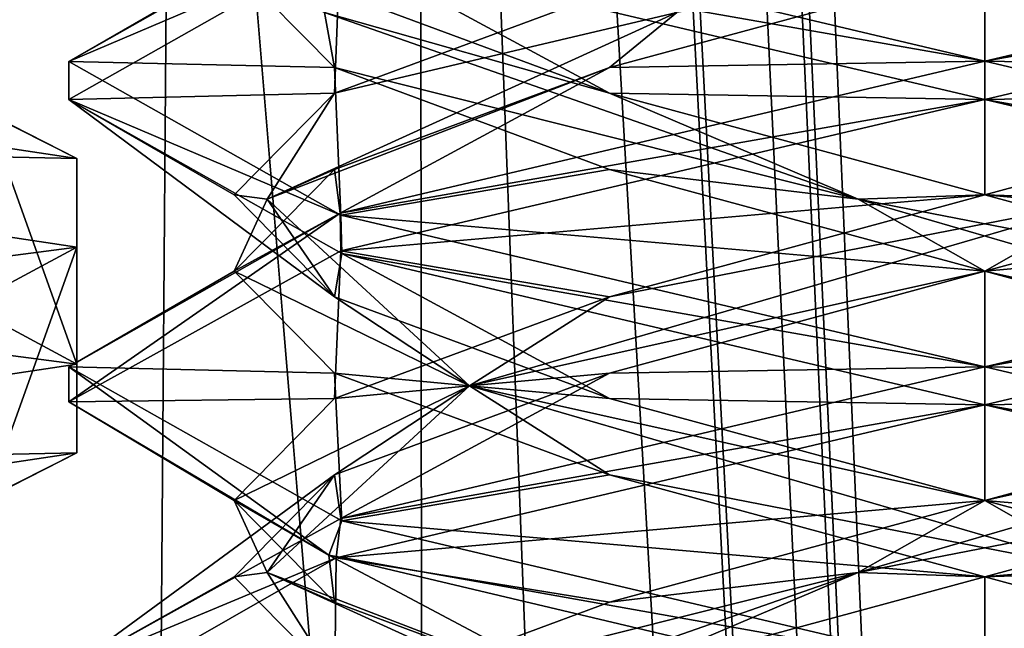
# Model space of a CAD drawing. Header units: millimetres. Extents: x -18.9 to 18.9, y -8.8 to 59.9.
# Tile 277 of 461: x 8.4 to 10, y 19.6 to 20.6. Entities that reach past the tile are written whole.
import ezdxf

# ---------------------------------------------------------------- set-up
doc = ezdxf.new("R2010")
doc.units = ezdxf.units.MM
doc.header["$LTSCALE"] = 65.185185
for name, color, linetype in [('1281', 7, 'CONTINUOUS'), ('1287', 7, 'CONTINUOUS'), ('1288', 7, 'CONTINUOUS'), ('1295', 7, 'CONTINUOUS'), ('2930', 7, 'CONTINUOUS'), ('2931', 7, 'CONTINUOUS'), ('2932', 7, 'CONTINUOUS'), ('3294', 7, 'CONTINUOUS'), ('3309', 7, 'CONTINUOUS'), ('3310', 7, 'CONTINUOUS'), ('3311', 7, 'CONTINUOUS'), ('3321', 7, 'CONTINUOUS'), ('3322', 7, 'CONTINUOUS'), ('3323', 7, 'CONTINUOUS'), ('3333', 7, 'CONTINUOUS'), ('3334', 7, 'CONTINUOUS'), ('3335', 7, 'CONTINUOUS'), ('3354', 7, 'CONTINUOUS'), ('3355', 7, 'CONTINUOUS'), ('3356', 7, 'CONTINUOUS'), ('3449', 7, 'CONTINUOUS')]:
    doc.layers.add(name, color=color, linetype=linetype)

msp = doc.modelspace()

# ---------------------------------------------------------------- linework, layer by layer
at = {"layer": '1281', "color": 7, "linetype": 'Continuous'}
for points in [[(4.2931, 26.4, -16.8621), (9.0291, 26.4, -14.874), (3.5677, -3.5, -17.0303), (4.2931, 26.4, -16.8621)], [(3.5677, -3.5, -17.0303), (9.0291, 26.4, -14.874), (9.0598, -3.5, -14.8553), (3.5677, -3.5, -17.0303)], [(9.0291, 26.4, -14.874), (12.9799, 26.4, -11.588), (9.0598, -3.5, -14.8553), (9.0291, 26.4, -14.874)], [(9.0598, -3.5, -14.8553), (12.9799, 26.4, -11.588), (13.5068, -3.5, -10.9693), (9.0598, -3.5, -14.8553)]]:
    msp.add_3dface(points, dxfattribs=at)
at = {"layer": '1287', "color": 7, "linetype": 'Continuous'}
for points in [[(8.432, -3.5, 5.9497), (7.5416, 32.4, 6.846), (7.3235, -3.5, 7.2708), (8.432, -3.5, 5.9497)], [(8.7092, 32.4, 5.7947), (7.5416, 32.4, 6.846), (8.432, -3.5, 5.9497), (8.7092, 32.4, 5.7947)], [(10.0975, -3.5, 5.5098), (8.7092, 32.4, 5.7947), (8.432, -3.5, 5.9497), (10.0975, -3.5, 5.5098)], [(10.2565, 32.4, 5.5219), (8.7092, 32.4, 5.7947), (10.0975, -3.5, 5.5098), (10.2565, 32.4, 5.5219)]]:
    msp.add_3dface(points, dxfattribs=at)
at = {"layer": '1288', "color": 7, "linetype": 'Continuous'}
for points in [[(8.0516, -3.5, 10.4742), (8.0516, 29.1905, 10.4742), (10.7699, -3.5, 12.9218), (8.0516, -3.5, 10.4742)], [(8.0516, 29.1905, 10.4742), (9.2835, 29.0956, 11.5834), (10.7699, -3.5, 12.9218), (8.0516, 29.1905, 10.4742)], [(10.7699, 28.9806, 12.9218), (10.7699, -3.5, 12.9218), (9.2835, 29.0956, 11.5834), (10.7699, 28.9806, 12.9218)]]:
    msp.add_3dface(points, dxfattribs=at)
at = {"layer": '1295', "color": 7, "linetype": 'Continuous'}
for points in [[(9.3355, 27.7834, 14.6836), (10.7441, -3.5, 13.6867), (9.3538, 28.967, 14.672), (9.3355, 27.7834, 14.6836)], [(9.3538, 28.967, 14.672), (10.7441, -3.5, 13.6867), (10.0229, 28.967, 14.2233), (9.3538, 28.967, 14.672)], [(9.3172, 26.6, 14.6952), (10.7441, -3.5, 13.6867), (9.3355, 27.7834, 14.6836), (9.3172, 26.6, 14.6952)], [(9.1871, 26.4658, 14.7769), (10.7441, -3.5, 13.6867), (9.3172, 26.6, 14.6952), (9.1871, 26.4658, 14.7769)], [(9.1731, 26.4554, 14.7856), (10.7441, -3.5, 13.6867), (9.1871, 26.4658, 14.7769), (9.1731, 26.4554, 14.7856)], [(9.021, 26.4, 14.8789), (10.7441, -3.5, 13.6867), (9.1731, 26.4554, 14.7856), (9.021, 26.4, 14.8789)], [(5.0224, -3.5, 16.6594), (9.021, 26.4, 14.8789), (3.603, 26.4, 17.0228), (5.0224, -3.5, 16.6594)], [(5.0224, -3.5, 16.6594), (10.7441, -3.5, 13.6867), (9.021, 26.4, 14.8789), (5.0224, -3.5, 16.6594)]]:
    msp.add_3dface(points, dxfattribs=at)
at = {"layer": '2930', "color": 7, "linetype": 'Continuous'}
for points in [[(7.35, 20.3642, -13.4782), (7.35, 20.5091, -13.4392), (8.4715, 20.3408, -12.8139), (7.35, 20.3642, -13.4782)], [(7.35, 20.3642, -13.4782), (8.4715, 20.3408, -12.8139), (8.4715, 20.1959, -12.8529), (7.35, 20.3642, -13.4782)], [(8.4715, 20.3408, -12.8139), (8.4715, 20.0041, -11.5635), (8.4715, 20.1959, -12.8529), (8.4715, 20.3408, -12.8139)], [(8.4715, 20.0041, -11.5635), (8.4715, 19.8592, -11.6025), (8.4715, 20.1959, -12.8529), (8.4715, 20.0041, -11.5635)], [(8.4715, 20.0041, -11.5635), (7.35, 19.8358, -10.9382), (8.4715, 19.8592, -11.6025), (8.4715, 20.0041, -11.5635)], [(7.35, 19.8358, -10.9382), (7.35, 19.6909, -10.9772), (8.4715, 19.8592, -11.6025), (7.35, 19.8358, -10.9382)]]:
    msp.add_3dface(points, dxfattribs=at)
at = {"layer": '2931', "color": 7, "linetype": 'Continuous'}
for points in [[(7.35, 20.0493, -13.2316), (7.35, 20.3642, -13.4782), (8.4715, 20.1959, -12.8529), (7.35, 20.0493, -13.2316)], [(8.054, 19.9712, -12.9414), (7.35, 20.0493, -13.2316), (8.4715, 20.1959, -12.8529), (8.054, 19.9712, -12.9414)], [(8.3241, 19.785, -12.2499), (8.054, 19.9712, -12.9414), (8.4715, 20.1959, -12.8529), (8.3241, 19.785, -12.2499)], [(8.4715, 19.8592, -11.6025), (8.3241, 19.785, -12.2499), (8.4715, 20.1959, -12.8529), (8.4715, 19.8592, -11.6025)], [(7.35, 19.6909, -10.9772), (8.0496, 19.6441, -11.5291), (8.4715, 19.8592, -11.6025), (7.35, 19.6909, -10.9772)], [(8.0496, 19.6441, -11.5291), (8.3241, 19.785, -12.2499), (8.4715, 19.8592, -11.6025), (8.0496, 19.6441, -11.5291)]]:
    msp.add_3dface(points, dxfattribs=at)
at = {"layer": '2932', "color": 7, "linetype": 'Continuous'}
for points in [[(7.35, 20.5091, -13.4392), (8.0496, 20.5559, -12.8873), (8.4715, 20.3408, -12.8139), (7.35, 20.5091, -13.4392)], [(8.0496, 20.5559, -12.8873), (8.3241, 20.415, -12.1665), (8.4715, 20.3408, -12.8139), (8.0496, 20.5559, -12.8873)], [(8.3241, 20.415, -12.1665), (8.054, 20.2288, -11.475), (8.4715, 20.0041, -11.5635), (8.3241, 20.415, -12.1665)], [(8.4715, 20.3408, -12.8139), (8.3241, 20.415, -12.1665), (8.4715, 20.0041, -11.5635), (8.4715, 20.3408, -12.8139)], [(8.054, 20.2288, -11.475), (7.35, 20.1507, -11.1848), (8.4715, 20.0041, -11.5635), (8.054, 20.2288, -11.475)], [(7.35, 20.1507, -11.1848), (7.35, 19.8358, -10.9382), (8.4715, 20.0041, -11.5635), (7.35, 20.1507, -11.1848)]]:
    msp.add_3dface(points, dxfattribs=at)
at = {"layer": '3294', "color": 7, "linetype": 'Continuous'}
for points in [[(9.9586, 20.5, 6.8562), (8.904, 20.6857, 7.2895), (8.8821, 20.7548, 7.3116), (9.9586, 20.5, 6.8562)], [(8.9044, 20.7519, 9.4234), (8.4586, 20.4994, 8.3533), (8.9031, 20.689, 9.4221), (8.9044, 20.7519, 9.4234)], [(8.9031, 20.689, 9.4221), (8.4586, 20.4994, 8.3533), (8.4586, 20.4375, 8.3561), (8.9031, 20.689, 9.4221)], [(9.9586, 20.4375, 6.8562), (8.904, 20.6857, 7.2895), (9.9586, 20.5, 6.8562), (9.9586, 20.4375, 6.8562)], [(8.4586, 20.4994, 8.3533), (8.904, 20.2482, 7.2895), (8.4586, 20.4375, 8.3561), (8.4586, 20.4994, 8.3533)], [(9.9586, 20.4375, 9.8562), (9.9586, 20.5, 9.8562), (8.9031, 20.2515, 9.4221), (9.9586, 20.4375, 9.8562)], [(8.4586, 20.4375, 8.3561), (8.904, 20.2482, 7.2895), (8.9055, 20.1852, 7.288), (8.4586, 20.4375, 8.3561)], [(8.9043, 20.1894, 9.4232), (9.9586, 20.4375, 9.8562), (8.9031, 20.2515, 9.4221), (8.9043, 20.1894, 9.4232)], [(8.4586, 20, 8.3561), (8.4587, 19.9423, 8.3786), (8.9031, 20.2515, 9.4221), (8.4586, 20, 8.3561)], [(8.4587, 19.9423, 8.3786), (8.9043, 20.1894, 9.4232), (8.9031, 20.2515, 9.4221), (8.4587, 19.9423, 8.3786)], [(8.904, 20.2482, 7.2895), (9.9586, 20, 6.8562), (8.9055, 20.1852, 7.288), (8.904, 20.2482, 7.2895)], [(9.9586, 20, 6.8562), (9.9586, 19.9375, 6.8562), (8.9055, 20.1852, 7.288), (9.9586, 20, 6.8562)], [(8.8845, 19.6915, 7.3092), (8.4587, 19.9423, 8.3786), (8.4586, 20, 8.3561), (8.8845, 19.6915, 7.3092)], [(8.9055, 19.7477, 7.288), (8.8845, 19.6915, 7.3092), (8.4586, 20, 8.3561), (8.9055, 19.7477, 7.288)], [(9.9586, 19.9375, 9.8562), (9.9586, 20, 9.8562), (8.9043, 19.7519, 9.4232), (9.9586, 19.9375, 9.8562)], [(8.8966, 19.6871, 9.4155), (9.9586, 19.9375, 9.8562), (8.9043, 19.7519, 9.4232), (8.8966, 19.6871, 9.4155)], [(8.4587, 19.5048, 8.3786), (8.8966, 19.6871, 9.4155), (8.9043, 19.7519, 9.4232), (8.4587, 19.5048, 8.3786)], [(9.9586, 19.5, 6.8562), (8.8845, 19.6915, 7.3092), (8.9055, 19.7477, 7.288), (9.9586, 19.5, 6.8562)], [(9.9586, 19.4375, 6.8562), (8.8845, 19.6915, 7.3092), (9.9586, 19.5, 6.8562), (9.9586, 19.4375, 6.8562)], [(8.4586, 19.4367, 8.3526), (8.8966, 19.6871, 9.4155), (8.4587, 19.5048, 8.3786), (8.4586, 19.4367, 8.3526)]]:
    msp.add_3dface(points, dxfattribs=at)
at = {"layer": '3309', "color": 7, "linetype": 'Continuous'}
for points in [[(8.4586, 20.4994, 8.3533), (8.9044, 20.7519, 9.4234), (8.7292, 20.6562, 8.3562), (8.4586, 20.4994, 8.3533)], [(8.8939, 20.4896, 7.7416), (8.4586, 20.4994, 8.3533), (8.7292, 20.6562, 8.3562), (8.8939, 20.4896, 7.7416)], [(8.904, 20.2482, 7.2895), (8.4586, 20.4994, 8.3533), (8.8939, 20.4896, 7.7416), (8.904, 20.2482, 7.2895)], [(9.3439, 20.3229, 7.2916), (8.904, 20.2482, 7.2895), (8.8939, 20.4896, 7.7416), (9.3439, 20.3229, 7.2916)], [(9.9586, 20.1562, 7.1269), (8.904, 20.2482, 7.2895), (9.3439, 20.3229, 7.2916), (9.9586, 20.1562, 7.1269)], [(9.9586, 20, 6.8562), (8.904, 20.2482, 7.2895), (9.9586, 20.1562, 7.1269), (9.9586, 20, 6.8562)], [(10.5733, 19.9896, 7.2916), (9.9586, 20, 6.8562), (9.9586, 20.1562, 7.1269), (10.5733, 19.9896, 7.2916)], [(11.0255, 19.7481, 7.3019), (9.9586, 20, 6.8562), (10.5733, 19.9896, 7.2916), (11.0255, 19.7481, 7.3019)]]:
    msp.add_3dface(points, dxfattribs=at)
at = {"layer": '3310', "color": 7, "linetype": 'Continuous'}
for points in [[(8.8939, 20.4896, 7.7416), (8.7292, 20.6562, 8.3562), (8.8771, 20.5799, 7.8519), (8.8939, 20.4896, 7.7416)], [(9.3439, 20.4479, 7.2916), (8.8771, 20.5799, 7.8519), (8.8939, 20.6146, 7.7416), (9.3439, 20.4479, 7.2916)], [(9.7514, 20.2743, 7.1811), (8.8939, 20.4896, 7.7416), (8.8771, 20.5799, 7.8519), (9.7514, 20.2743, 7.1811)], [(9.7514, 20.2743, 7.1811), (8.8771, 20.5799, 7.8519), (9.3439, 20.4479, 7.2916), (9.7514, 20.2743, 7.1811)], [(9.3439, 20.3229, 7.2916), (8.8939, 20.4896, 7.7416), (9.7514, 20.2743, 7.1811), (9.3439, 20.3229, 7.2916)], [(9.9586, 20.2812, 7.1269), (9.7514, 20.2743, 7.1811), (9.3439, 20.4479, 7.2916), (9.9586, 20.2812, 7.1269)], [(9.9586, 20.1562, 7.1269), (9.3439, 20.3229, 7.2916), (9.7514, 20.2743, 7.1811), (9.9586, 20.1562, 7.1269)], [(10.5733, 20.1146, 7.2916), (9.7514, 20.2743, 7.1811), (9.9586, 20.2812, 7.1269), (10.5733, 20.1146, 7.2916)], [(10.8024, 19.9688, 7.5125), (9.9586, 20.1562, 7.1269), (9.7514, 20.2743, 7.1811), (10.8024, 19.9688, 7.5125)], [(10.8024, 19.9688, 7.5125), (9.7514, 20.2743, 7.1811), (10.5733, 20.1146, 7.2916), (10.8024, 19.9688, 7.5125)], [(10.5733, 19.9896, 7.2916), (9.9586, 20.1562, 7.1269), (10.8024, 19.9688, 7.5125), (10.5733, 19.9896, 7.2916)]]:
    msp.add_3dface(points, dxfattribs=at)
at = {"layer": '3311', "color": 7, "linetype": 'Continuous'}
for points in [[(8.904, 20.6857, 7.2895), (9.3439, 20.4479, 7.2916), (8.8939, 20.6146, 7.7416), (8.904, 20.6857, 7.2895)], [(8.904, 20.6857, 7.2895), (9.9586, 20.4375, 6.8562), (9.3439, 20.4479, 7.2916), (8.904, 20.6857, 7.2895)], [(9.9586, 20.4375, 6.8562), (9.9586, 20.2812, 7.1269), (9.3439, 20.4479, 7.2916), (9.9586, 20.4375, 6.8562)], [(9.9586, 20.2812, 7.1269), (9.9586, 20.4375, 6.8562), (11.0255, 20.1856, 7.3019), (9.9586, 20.2812, 7.1269)], [(10.5733, 20.1146, 7.2916), (9.9586, 20.2812, 7.1269), (11.0255, 20.1856, 7.3019), (10.5733, 20.1146, 7.2916)], [(9.9586, 19.4375, 9.8562), (10.5733, 19.4479, 9.4209), (11.0256, 19.6894, 9.4105), (9.9586, 19.4375, 9.8562)]]:
    msp.add_3dface(points, dxfattribs=at)
at = {"layer": '3321', "color": 7, "linetype": 'Continuous'}
for points in [[(9.9586, 20.5, 6.8562), (8.8821, 20.7548, 7.3116), (9.9586, 20.6562, 7.1269), (9.9586, 20.5, 6.8562)], [(10.5733, 20.4896, 7.2916), (9.9586, 20.5, 6.8562), (9.9586, 20.6562, 7.1269), (10.5733, 20.4896, 7.2916)], [(9.9586, 20.5, 6.8562), (10.5733, 20.4896, 7.2916), (11.0199, 20.2498, 7.2963), (9.9586, 20.5, 6.8562)], [(10.5733, 19.8229, 9.4209), (9.9586, 19.6562, 9.5856), (11.0188, 19.7499, 9.4174), (10.5733, 19.8229, 9.4209)], [(9.9586, 19.6562, 9.5856), (9.9586, 19.5, 9.8562), (11.0188, 19.7499, 9.4174), (9.9586, 19.6562, 9.5856)], [(9.3439, 19.4896, 9.4209), (9.9586, 19.5, 9.8562), (9.9586, 19.6562, 9.5856), (9.3439, 19.4896, 9.4209)]]:
    msp.add_3dface(points, dxfattribs=at)
at = {"layer": '3322', "color": 7, "linetype": 'Continuous'}
for points in [[(10.5733, 20.4896, 7.2916), (9.9586, 20.6562, 7.1269), (10.4629, 20.5799, 7.2748), (10.5733, 20.4896, 7.2916)], [(9.7514, 19.6632, 9.5314), (10.5733, 19.8229, 9.4209), (10.8024, 19.9688, 9.2), (9.7514, 19.6632, 9.5314)], [(9.7514, 19.6632, 9.5314), (10.8024, 19.9688, 9.2), (9.9586, 19.7812, 9.5856), (9.7514, 19.6632, 9.5314)], [(9.9586, 19.7812, 9.5856), (10.8024, 19.9688, 9.2), (10.5733, 19.9479, 9.4209), (9.9586, 19.7812, 9.5856)], [(9.9586, 19.6562, 9.5856), (10.5733, 19.8229, 9.4209), (9.7514, 19.6632, 9.5314), (9.9586, 19.6562, 9.5856)], [(9.3439, 19.6146, 9.4209), (9.7514, 19.6632, 9.5314), (9.9586, 19.7812, 9.5856), (9.3439, 19.6146, 9.4209)], [(8.8771, 19.3576, 8.8605), (9.3439, 19.4896, 9.4209), (9.7514, 19.6632, 9.5314), (8.8771, 19.3576, 8.8605)], [(8.8771, 19.3576, 8.8605), (9.7514, 19.6632, 9.5314), (8.8939, 19.4479, 8.9709), (8.8771, 19.3576, 8.8605)], [(8.8939, 19.4479, 8.9709), (9.7514, 19.6632, 9.5314), (9.3439, 19.6146, 9.4209), (8.8939, 19.4479, 8.9709)], [(9.3439, 19.4896, 9.4209), (9.9586, 19.6562, 9.5856), (9.7514, 19.6632, 9.5314), (9.3439, 19.4896, 9.4209)]]:
    msp.add_3dface(points, dxfattribs=at)
at = {"layer": '3323', "color": 7, "linetype": 'Continuous'}
for points in [[(9.9586, 19.9375, 9.8562), (10.5733, 19.9479, 9.4209), (11.0188, 20.1874, 9.4174), (9.9586, 19.9375, 9.8562)], [(9.9586, 19.9375, 9.8562), (9.9586, 19.7812, 9.5856), (10.5733, 19.9479, 9.4209), (9.9586, 19.9375, 9.8562)], [(9.9586, 19.9375, 9.8562), (8.8966, 19.6871, 9.4155), (9.9586, 19.7812, 9.5856), (9.9586, 19.9375, 9.8562)], [(8.8966, 19.6871, 9.4155), (9.3439, 19.6146, 9.4209), (9.9586, 19.7812, 9.5856), (8.8966, 19.6871, 9.4155)], [(8.8966, 19.6871, 9.4155), (8.4586, 19.4367, 8.3526), (8.8939, 19.4479, 8.9709), (8.8966, 19.6871, 9.4155)], [(8.8966, 19.6871, 9.4155), (8.8939, 19.4479, 8.9709), (9.3439, 19.6146, 9.4209), (8.8966, 19.6871, 9.4155)]]:
    msp.add_3dface(points, dxfattribs=at)
at = {"layer": '3333', "color": 7, "linetype": 'Continuous'}
for points in [[(10.5733, 20.3229, 9.4209), (9.9586, 20.1562, 9.5856), (11.028, 20.2526, 9.408), (10.5733, 20.3229, 9.4209)], [(9.9586, 20.1562, 9.5856), (9.9586, 20, 9.8562), (11.028, 20.2526, 9.408), (9.9586, 20.1562, 9.5856)], [(9.3439, 19.9896, 9.4209), (9.9586, 20, 9.8562), (9.9586, 20.1562, 9.5856), (9.3439, 19.9896, 9.4209)], [(8.9043, 19.7519, 9.4232), (9.9586, 20, 9.8562), (9.3439, 19.9896, 9.4209), (8.9043, 19.7519, 9.4232)], [(8.8939, 19.8229, 8.9709), (8.9043, 19.7519, 9.4232), (9.3439, 19.9896, 9.4209), (8.8939, 19.8229, 8.9709)], [(8.4587, 19.5048, 8.3786), (8.9043, 19.7519, 9.4232), (8.8939, 19.8229, 8.9709), (8.4587, 19.5048, 8.3786)], [(8.7292, 19.6562, 8.3562), (8.4587, 19.5048, 8.3786), (8.8939, 19.8229, 8.9709), (8.7292, 19.6562, 8.3562)], [(8.8939, 19.4896, 7.7416), (8.4587, 19.5048, 8.3786), (8.7292, 19.6562, 8.3562), (8.8939, 19.4896, 7.7416)]]:
    msp.add_3dface(points, dxfattribs=at)
at = {"layer": '3334', "color": 7, "linetype": 'Continuous'}
for points in [[(9.9586, 20.2812, 9.5856), (10.1658, 20.2743, 9.5314), (10.5733, 20.4479, 9.4209), (9.9586, 20.2812, 9.5856)], [(9.9586, 20.1562, 9.5856), (10.5733, 20.3229, 9.4209), (10.1658, 20.2743, 9.5314), (9.9586, 20.1562, 9.5856)], [(9.1148, 19.9688, 9.2), (9.9586, 20.1562, 9.5856), (10.1658, 20.2743, 9.5314), (9.1148, 19.9688, 9.2)], [(9.1148, 19.9688, 9.2), (10.1658, 20.2743, 9.5314), (9.3439, 20.1146, 9.4209), (9.1148, 19.9688, 9.2)], [(9.3439, 20.1146, 9.4209), (10.1658, 20.2743, 9.5314), (9.9586, 20.2812, 9.5856), (9.3439, 20.1146, 9.4209)], [(9.3439, 19.9896, 9.4209), (9.9586, 20.1562, 9.5856), (9.1148, 19.9688, 9.2), (9.3439, 19.9896, 9.4209)], [(8.8939, 19.9479, 8.9709), (9.1148, 19.9688, 9.2), (9.3439, 20.1146, 9.4209), (8.8939, 19.9479, 8.9709)], [(8.8939, 19.8229, 8.9709), (9.3439, 19.9896, 9.4209), (9.1148, 19.9688, 9.2), (8.8939, 19.8229, 8.9709)], [(8.7834, 19.6632, 8.149), (9.1148, 19.9688, 9.2), (8.7292, 19.7812, 8.3562), (8.7834, 19.6632, 8.149)], [(8.7292, 19.7812, 8.3562), (9.1148, 19.9688, 9.2), (8.8939, 19.9479, 8.9709), (8.7292, 19.7812, 8.3562)], [(8.7834, 19.6632, 8.149), (8.8939, 19.8229, 8.9709), (9.1148, 19.9688, 9.2), (8.7834, 19.6632, 8.149)], [(8.7292, 19.6562, 8.3562), (8.8939, 19.8229, 8.9709), (8.7834, 19.6632, 8.149), (8.7292, 19.6562, 8.3562)], [(8.8939, 19.6146, 7.7416), (8.7834, 19.6632, 8.149), (8.7292, 19.7812, 8.3562), (8.8939, 19.6146, 7.7416)], [(8.8939, 19.4896, 7.7416), (8.7292, 19.6562, 8.3562), (8.7834, 19.6632, 8.149), (8.8939, 19.4896, 7.7416)], [(9.4543, 19.3576, 7.2748), (8.8939, 19.4896, 7.7416), (8.7834, 19.6632, 8.149), (9.4543, 19.3576, 7.2748)], [(9.4543, 19.3576, 7.2748), (8.7834, 19.6632, 8.149), (9.3439, 19.4479, 7.2916), (9.4543, 19.3576, 7.2748)], [(9.3439, 19.4479, 7.2916), (8.7834, 19.6632, 8.149), (8.8939, 19.6146, 7.7416), (9.3439, 19.4479, 7.2916)]]:
    msp.add_3dface(points, dxfattribs=at)
at = {"layer": '3335', "color": 7, "linetype": 'Continuous'}
for points in [[(9.9586, 20.4375, 9.8562), (10.5733, 20.4479, 9.4209), (11.028, 20.6901, 9.408), (9.9586, 20.4375, 9.8562)], [(9.9586, 20.4375, 9.8562), (9.9586, 20.2812, 9.5856), (10.5733, 20.4479, 9.4209), (9.9586, 20.4375, 9.8562)], [(9.9586, 20.4375, 9.8562), (8.9043, 20.1894, 9.4232), (9.9586, 20.2812, 9.5856), (9.9586, 20.4375, 9.8562)], [(8.9043, 20.1894, 9.4232), (9.3439, 20.1146, 9.4209), (9.9586, 20.2812, 9.5856), (8.9043, 20.1894, 9.4232)], [(8.9043, 20.1894, 9.4232), (8.4587, 19.9423, 8.3786), (8.8939, 19.9479, 8.9709), (8.9043, 20.1894, 9.4232)], [(8.9043, 20.1894, 9.4232), (8.8939, 19.9479, 8.9709), (9.3439, 20.1146, 9.4209), (8.9043, 20.1894, 9.4232)], [(8.4587, 19.9423, 8.3786), (8.7292, 19.7812, 8.3562), (8.8939, 19.9479, 8.9709), (8.4587, 19.9423, 8.3786)], [(8.4587, 19.9423, 8.3786), (8.8845, 19.6915, 7.3092), (8.7292, 19.7812, 8.3562), (8.4587, 19.9423, 8.3786)], [(8.8845, 19.6915, 7.3092), (8.8939, 19.6146, 7.7416), (8.7292, 19.7812, 8.3562), (8.8845, 19.6915, 7.3092)], [(8.8845, 19.6915, 7.3092), (9.9586, 19.4375, 6.8562), (9.3439, 19.4479, 7.2916), (8.8845, 19.6915, 7.3092)], [(8.8845, 19.6915, 7.3092), (9.3439, 19.4479, 7.2916), (8.8939, 19.6146, 7.7416), (8.8845, 19.6915, 7.3092)]]:
    msp.add_3dface(points, dxfattribs=at)
at = {"layer": '3354', "color": 7, "linetype": 'Continuous'}
for points in [[(9.9586, 20.6562, 9.5856), (9.9586, 20.5, 9.8562), (11.0136, 20.7483, 9.4225), (9.9586, 20.6562, 9.5856)], [(9.3439, 20.4896, 9.4209), (9.9586, 20.5, 9.8562), (9.9586, 20.6562, 9.5856), (9.3439, 20.4896, 9.4209)], [(8.9031, 20.2515, 9.4221), (9.9586, 20.5, 9.8562), (9.3439, 20.4896, 9.4209), (8.9031, 20.2515, 9.4221)], [(8.8939, 20.3229, 8.9709), (8.9031, 20.2515, 9.4221), (9.3439, 20.4896, 9.4209), (8.8939, 20.3229, 8.9709)], [(8.7292, 20.1562, 8.3562), (8.9031, 20.2515, 9.4221), (8.8939, 20.3229, 8.9709), (8.7292, 20.1562, 8.3562)], [(8.4586, 20, 8.3561), (8.9031, 20.2515, 9.4221), (8.7292, 20.1562, 8.3562), (8.4586, 20, 8.3561)], [(8.8939, 19.9896, 7.7416), (8.4586, 20, 8.3561), (8.7292, 20.1562, 8.3562), (8.8939, 19.9896, 7.7416)], [(8.9055, 19.7477, 7.288), (8.4586, 20, 8.3561), (8.8939, 19.9896, 7.7416), (8.9055, 19.7477, 7.288)], [(9.3439, 19.8229, 7.2916), (8.9055, 19.7477, 7.288), (8.8939, 19.9896, 7.7416), (9.3439, 19.8229, 7.2916)], [(9.9586, 19.6562, 7.1269), (8.9055, 19.7477, 7.288), (9.3439, 19.8229, 7.2916), (9.9586, 19.6562, 7.1269)], [(9.9586, 19.5, 6.8562), (8.9055, 19.7477, 7.288), (9.9586, 19.6562, 7.1269), (9.9586, 19.5, 6.8562)], [(10.5733, 19.4896, 7.2916), (9.9586, 19.5, 6.8562), (9.9586, 19.6562, 7.1269), (10.5733, 19.4896, 7.2916)]]:
    msp.add_3dface(points, dxfattribs=at)
at = {"layer": '3355', "color": 7, "linetype": 'Continuous'}
for points in [[(9.3439, 20.4896, 9.4209), (9.9586, 20.6562, 9.5856), (9.4543, 20.5799, 9.4377), (9.3439, 20.4896, 9.4209)], [(8.8939, 20.4479, 8.9709), (9.4543, 20.5799, 9.4377), (9.3439, 20.6146, 9.4209), (8.8939, 20.4479, 8.9709)], [(8.7834, 20.2743, 8.5635), (9.3439, 20.4896, 9.4209), (9.4543, 20.5799, 9.4377), (8.7834, 20.2743, 8.5635)], [(8.7834, 20.2743, 8.5635), (9.4543, 20.5799, 9.4377), (8.8939, 20.4479, 8.9709), (8.7834, 20.2743, 8.5635)], [(8.8939, 20.3229, 8.9709), (9.3439, 20.4896, 9.4209), (8.7834, 20.2743, 8.5635), (8.8939, 20.3229, 8.9709)], [(8.7292, 20.2812, 8.3562), (8.7834, 20.2743, 8.5635), (8.8939, 20.4479, 8.9709), (8.7292, 20.2812, 8.3562)], [(8.7292, 20.1562, 8.3562), (8.8939, 20.3229, 8.9709), (8.7834, 20.2743, 8.5635), (8.7292, 20.1562, 8.3562)], [(8.8939, 20.1146, 7.7416), (8.7834, 20.2743, 8.5635), (8.7292, 20.2812, 8.3562), (8.8939, 20.1146, 7.7416)], [(9.1148, 19.9688, 7.5125), (8.7292, 20.1562, 8.3562), (8.7834, 20.2743, 8.5635), (9.1148, 19.9688, 7.5125)], [(9.1148, 19.9688, 7.5125), (8.7834, 20.2743, 8.5635), (8.8939, 20.1146, 7.7416), (9.1148, 19.9688, 7.5125)], [(8.8939, 19.9896, 7.7416), (8.7292, 20.1562, 8.3562), (9.1148, 19.9688, 7.5125), (8.8939, 19.9896, 7.7416)], [(9.3439, 19.9479, 7.2916), (9.1148, 19.9688, 7.5125), (8.8939, 20.1146, 7.7416), (9.3439, 19.9479, 7.2916)], [(9.3439, 19.8229, 7.2916), (8.8939, 19.9896, 7.7416), (9.1148, 19.9688, 7.5125), (9.3439, 19.8229, 7.2916)], [(10.1658, 19.6632, 7.1811), (9.3439, 19.8229, 7.2916), (9.1148, 19.9688, 7.5125), (10.1658, 19.6632, 7.1811)], [(10.1658, 19.6632, 7.1811), (9.1148, 19.9688, 7.5125), (9.9586, 19.7812, 7.1269), (10.1658, 19.6632, 7.1811)], [(9.9586, 19.7812, 7.1269), (9.1148, 19.9688, 7.5125), (9.3439, 19.9479, 7.2916), (9.9586, 19.7812, 7.1269)], [(9.9586, 19.6562, 7.1269), (9.3439, 19.8229, 7.2916), (10.1658, 19.6632, 7.1811), (9.9586, 19.6562, 7.1269)], [(10.5733, 19.6146, 7.2916), (10.1658, 19.6632, 7.1811), (9.9586, 19.7812, 7.1269), (10.5733, 19.6146, 7.2916)], [(10.5733, 19.4896, 7.2916), (9.9586, 19.6562, 7.1269), (10.1658, 19.6632, 7.1811), (10.5733, 19.4896, 7.2916)]]:
    msp.add_3dface(points, dxfattribs=at)
at = {"layer": '3356', "color": 7, "linetype": 'Continuous'}
for points in [[(8.9031, 20.689, 9.4221), (8.4586, 20.4375, 8.3561), (8.8939, 20.4479, 8.9709), (8.9031, 20.689, 9.4221)], [(8.9031, 20.689, 9.4221), (8.8939, 20.4479, 8.9709), (9.3439, 20.6146, 9.4209), (8.9031, 20.689, 9.4221)], [(8.4586, 20.4375, 8.3561), (8.7292, 20.2812, 8.3562), (8.8939, 20.4479, 8.9709), (8.4586, 20.4375, 8.3561)], [(8.4586, 20.4375, 8.3561), (8.9055, 20.1852, 7.288), (8.8939, 20.1146, 7.7416), (8.4586, 20.4375, 8.3561)], [(8.4586, 20.4375, 8.3561), (8.8939, 20.1146, 7.7416), (8.7292, 20.2812, 8.3562), (8.4586, 20.4375, 8.3561)], [(8.9055, 20.1852, 7.288), (9.3439, 19.9479, 7.2916), (8.8939, 20.1146, 7.7416), (8.9055, 20.1852, 7.288)], [(8.9055, 20.1852, 7.288), (9.9586, 19.9375, 6.8562), (9.3439, 19.9479, 7.2916), (8.9055, 20.1852, 7.288)], [(9.9586, 19.9375, 6.8562), (9.9586, 19.7812, 7.1269), (9.3439, 19.9479, 7.2916), (9.9586, 19.9375, 6.8562)], [(9.9586, 19.7812, 7.1269), (9.9586, 19.9375, 6.8562), (11.0099, 19.6903, 7.2863), (9.9586, 19.7812, 7.1269)], [(10.5733, 19.6146, 7.2916), (9.9586, 19.7812, 7.1269), (11.0099, 19.6903, 7.2863), (10.5733, 19.6146, 7.2916)]]:
    msp.add_3dface(points, dxfattribs=at)
at = {"layer": '3449', "color": 7, "linetype": 'Continuous'}
for points in [[(9.9586, 20.5, 9.8562), (11.028, 20.6901, 9.408), (11.0136, 20.7483, 9.4225), (9.9586, 20.5, 9.8562)], [(9.9586, 20.5, 9.8562), (9.9586, 20.4375, 9.8562), (11.028, 20.6901, 9.408), (9.9586, 20.5, 9.8562)], [(9.9586, 20.4375, 6.8562), (9.9586, 20.5, 6.8562), (11.0199, 20.2498, 7.2963), (9.9586, 20.4375, 6.8562)], [(11.0255, 20.1856, 7.3019), (9.9586, 20.4375, 6.8562), (11.0199, 20.2498, 7.2963), (11.0255, 20.1856, 7.3019)], [(9.9586, 20, 9.8562), (11.0188, 20.1874, 9.4174), (11.028, 20.2526, 9.408), (9.9586, 20, 9.8562)], [(9.9586, 20, 9.8562), (9.9586, 19.9375, 9.8562), (11.0188, 20.1874, 9.4174), (9.9586, 20, 9.8562)], [(9.9586, 19.9375, 6.8562), (9.9586, 20, 6.8562), (11.0255, 19.7481, 7.3019), (9.9586, 19.9375, 6.8562)], [(9.9586, 19.9375, 6.8562), (11.0255, 19.7481, 7.3019), (11.0099, 19.6903, 7.2863), (9.9586, 19.9375, 6.8562)], [(9.9586, 19.5, 9.8562), (11.0256, 19.6894, 9.4105), (11.0188, 19.7499, 9.4174), (9.9586, 19.5, 9.8562)], [(9.9586, 19.5, 9.8562), (9.9586, 19.4375, 9.8562), (11.0256, 19.6894, 9.4105), (9.9586, 19.5, 9.8562)]]:
    msp.add_3dface(points, dxfattribs=at)

doc.saveas('drawing.dxf')
